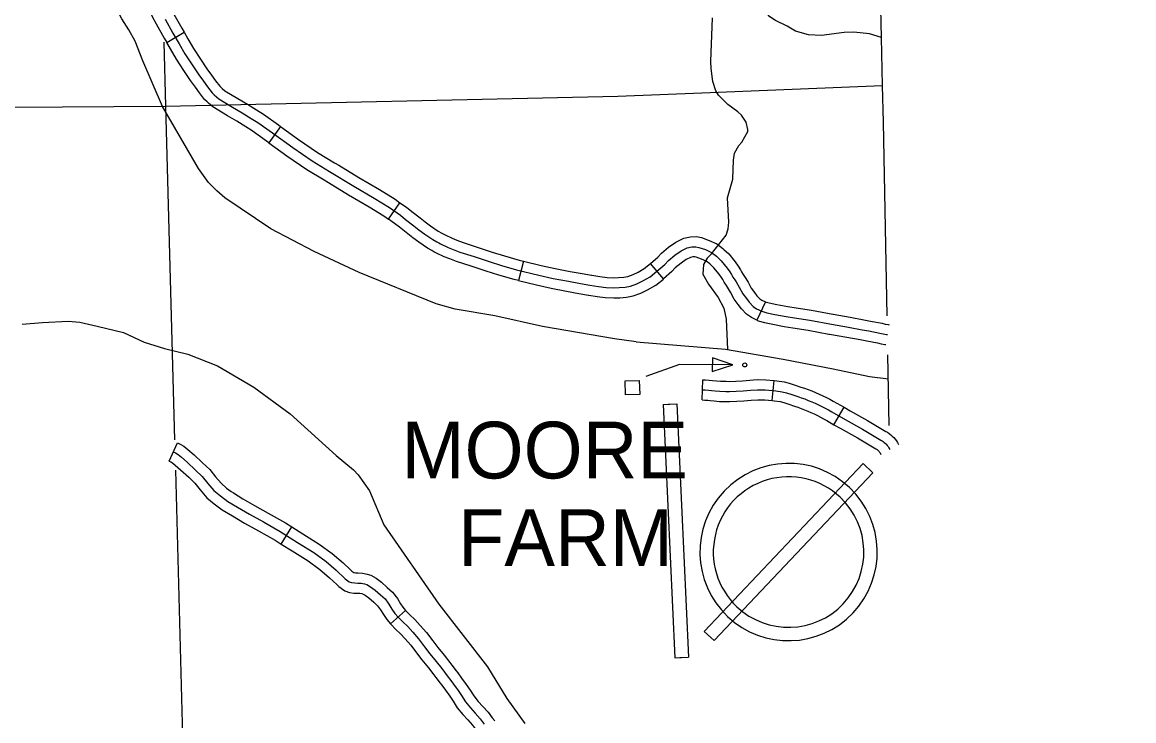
# Model space of a CAD drawing. Extents: x -19 to 366, y -4 to 359.
# Drawn here: x 168.146 to 169.712, y 178.21 to 179.195 of the extents above; entities that cross this region are included whole.
import ezdxf

# ---------------------------------------------------------------- set-up
doc = ezdxf.new("R2010")
doc.units = 0
for name, color, linetype in [('Level 2', 7, 'Continuous'), ('Level 31', 7, 'Continuous'), ('Level 32', 7, 'Continuous'), ('Level 35', 7, 'Continuous'), ('Level 45', 7, 'Continuous'), ('Level 47', 7, 'Continuous'), ('Level 5', 7, 'Continuous'), ('Level 56', 7, 'Continuous'), ('Level 57', 7, 'Continuous'), ('Level 60', 7, 'Continuous')]:
    doc.layers.add(name, color=color, linetype=linetype)

msp = doc.modelspace()

# ---------------------------------------------------------------- linework, layer by layer
at = {"layer": 'Level 2'}
for points in [[(169.3583, 179.1054), (169.3568, 179.1734), (169.352, 179.38), (169.341, 179.8528), (169.3348, 180.1091), (169.3346, 180.1155)], [(169.3647, 178.7808), (169.3595, 179.0541), (169.3583, 179.1054)], [(169.3676, 178.6265), (169.3657, 178.7259)]]:
    msp.add_lwpolyline(points, dxfattribs=at)
at = {"layer": 'Level 31'}
for p, q in [((168.3492, 179.1662), (168.3737, 179.1806)), ((168.4083, 179.0805), (168.4083, 179.0805)), ((168.5097, 179.048), (168.4931, 179.025)), ((168.6616, 178.9172), (168.678, 178.9404)), ((168.7481, 178.8612), (168.7481, 178.8612)), ((168.8519, 178.8582), (168.8452, 178.8306)), ((169.0495, 178.8331), (169.0309, 178.8546)), ((169.1152, 178.8536), (169.1152, 178.8536)), ((169.1931, 178.8006), (169.1811, 178.7748))]:
    msp.add_line(p, q, dxfattribs=at)
for points in [[(168.3302, 179.2686), (168.3326, 179.263), (168.341, 179.2433), (168.35, 179.2239), (168.3543, 179.2153), (168.3593, 179.2062), (168.3704, 179.1863), (168.3737, 179.1806)], [(168.3041, 179.2573), (168.3065, 179.2518), (168.3151, 179.2318), (168.3244, 179.2116), (168.3291, 179.202), (168.3345, 179.1924), (168.3457, 179.1722), (168.3492, 179.1662)], [(168.3469, 179.1993), (168.358, 179.1792), (168.3668, 179.1643), (168.3749, 179.1501), (168.385, 179.1348), (168.3944, 179.1208), (168.401, 179.1117), (168.4068, 179.1038), (168.4135, 179.0953), (168.4161, 179.0926), (168.4225, 179.0868), (168.4421, 179.0752), (168.4556, 179.0673), (168.4684, 179.0592), (168.4777, 179.0533), (168.4983, 179.0387), (168.5268, 179.0181), (168.5542, 178.9993), (168.5785, 178.9846), (168.6129, 178.9639), (168.6417, 178.9468), (168.6632, 178.9335), (168.6786, 178.9226), (168.6859, 178.9169), (168.6976, 178.9078), (168.7048, 178.9022), (168.713, 178.8962), (168.7244, 178.8884), (168.7298, 178.8853), (168.7327, 178.8837), (168.735, 178.8823), (168.7459, 178.8772), (168.7625, 178.8709), (168.7826, 178.8644), (168.8037, 178.8574), (168.8212, 178.852), (168.8424, 178.8458), (168.8738, 178.8383), (168.894, 178.8337), (168.9155, 178.8296), (168.9323, 178.8264), (168.9458, 178.8241), (168.958, 178.8224), (168.9685, 178.821), (168.9793, 178.8204), (168.9868, 178.8207), (168.9953, 178.8214), (169.003, 178.8229), (169.0119, 178.8262), (169.0204, 178.8301), (169.0305, 178.836), (169.0401, 178.8438), (169.0514, 178.8534), (169.0564, 178.8588), (169.0655, 178.8663), (169.0741, 178.8726), (169.0828, 178.8769), (169.0893, 178.878), (169.0949, 178.8783), (169.0992, 178.8774), (169.1086, 178.8742), (169.117, 178.8701), (169.1239, 178.865), (169.1309, 178.8585), (169.139, 178.8483), (169.143, 178.8429), (169.1454, 178.839), (169.1472, 178.8356), (169.1499, 178.8315), (169.1517, 178.8288), (169.1562, 178.8212), (169.1611, 178.8121), (169.1662, 178.8053), (169.1701, 178.8), (169.1757, 178.7942), (169.1806, 178.7907), (169.1878, 178.7873)], [(168.3737, 179.1806), (168.3791, 179.1714), (168.387, 179.1576), (168.3968, 179.1426), (168.406, 179.129), (168.4125, 179.1201), (168.4181, 179.1124), (168.4242, 179.1047), (168.426, 179.1028), (168.4273, 179.1016)], [(168.4083, 179.0805), (168.4062, 179.0824), (168.4027, 179.086), (168.3955, 179.0952), (168.3896, 179.1033), (168.3827, 179.1127), (168.3732, 179.1269), (168.3628, 179.1427), (168.3545, 179.1571), (168.3492, 179.1662)], [(168.4273, 179.1016), (168.431, 179.0983), (168.4493, 179.0875), (168.463, 179.0794), (168.476, 179.0712), (168.4856, 179.0651), (168.5066, 179.0503), (168.5097, 179.048)], [(168.4931, 179.025), (168.49, 179.0272), (168.4698, 179.0415), (168.4608, 179.0472), (168.4482, 179.0551), (168.4349, 179.063), (168.4141, 179.0753), (168.4083, 179.0805)], [(168.5097, 179.048), (168.5349, 179.0297), (168.5619, 179.0112), (168.5858, 178.9967), (168.5918, 178.9931)], [(168.4931, 179.025), (168.5186, 179.0065), (168.5465, 178.9873), (168.5711, 178.9724), (168.5772, 178.9688)], [(168.5918, 178.9931), (168.6202, 178.9761), (168.6491, 178.959), (168.671, 178.9453), (168.678, 178.9404)], [(168.5772, 178.9688), (168.6056, 178.9517), (168.6344, 178.9347), (168.6553, 178.9217), (168.6616, 178.9172)], [(168.678, 178.9404), (168.687, 178.934), (168.6946, 178.9282), (168.7064, 178.919), (168.7133, 178.9136), (168.7212, 178.9078), (168.7319, 178.9004), (168.7368, 178.8976), (168.7397, 178.896), (168.7415, 178.895), (168.7515, 178.8903), (168.7583, 178.8877)], [(168.7481, 178.8612), (168.7404, 178.8641), (168.7284, 178.8697), (168.7256, 178.8713), (168.7227, 178.873), (168.7168, 178.8764), (168.7048, 178.8846), (168.6962, 178.8909), (168.6889, 178.8966), (168.6772, 178.9057), (168.6701, 178.9112), (168.6616, 178.9172)], [(168.7583, 178.8877), (168.7672, 178.8843), (168.787, 178.8779), (168.8081, 178.8709), (168.8253, 178.8656), (168.846, 178.8596), (168.8519, 178.8582)], [(169.0309, 178.8546), (169.0416, 178.8637), (169.0467, 178.8692), (169.0567, 178.8775), (169.0667, 178.8848), (169.0783, 178.8905), (169.0877, 178.8922), (169.0959, 178.8926), (169.103, 178.8912), (169.114, 178.8873), (169.1244, 178.8822), (169.1329, 178.8759), (169.1345, 178.8745)], [(169.1345, 178.8745), (169.1413, 178.8682), (169.1503, 178.8569), (169.1548, 178.8508), (169.1578, 178.846), (169.1594, 178.8429), (169.1618, 178.8394), (169.1637, 178.8364), (169.1686, 178.8282), (169.1731, 178.8198), (169.1776, 178.8138), (169.1809, 178.8092), (169.185, 178.805), (169.1878, 178.803), (169.1931, 178.8006)], [(168.8452, 178.8306), (168.8388, 178.8321), (168.8172, 178.8384), (168.7994, 178.8439), (168.7782, 178.8509), (168.7578, 178.8575), (168.7481, 178.8612)], [(168.8519, 178.8582), (168.877, 178.8521), (168.8969, 178.8476), (168.9181, 178.8435), (168.9348, 178.8404), (168.948, 178.8382), (168.9484, 178.8381)], [(168.9484, 178.8381), (168.9599, 178.8365), (168.9698, 178.8351), (168.9794, 178.8346), (168.9859, 178.8349), (168.9933, 178.8355), (168.9992, 178.8366), (169.0065, 178.8394), (169.0139, 178.8427), (169.0224, 178.8477), (169.031, 178.8547), (169.0309, 178.8546)], [(169.1152, 178.8536), (169.1148, 178.854), (169.1096, 178.8579), (169.1031, 178.861), (169.0954, 178.8637), (169.0938, 178.864), (169.0909, 178.8639), (169.0873, 178.8632), (169.0815, 178.8604), (169.0742, 178.855), (169.0661, 178.8484), (169.0612, 178.8432), (169.0495, 178.8331)], [(169.1811, 178.7748), (169.1733, 178.7784), (169.1664, 178.7835), (169.1592, 178.7908), (169.1547, 178.7969), (169.1491, 178.8045), (169.1439, 178.8142), (169.1397, 178.8212), (169.1381, 178.8236), (169.1349, 178.8284), (169.133, 178.832), (169.1312, 178.8349), (169.1278, 178.8396), (169.1205, 178.8488), (169.1152, 178.8536)], [(168.8452, 178.8306), (168.8705, 178.8245), (168.891, 178.8198), (168.9128, 178.8156), (168.9299, 178.8124), (168.9436, 178.8101), (168.9444, 178.81)], [(168.9444, 178.81), (168.956, 178.8083), (168.9672, 178.8068), (168.9792, 178.8062), (168.9877, 178.8065), (168.9972, 178.8073), (169.0069, 178.8091), (169.0174, 178.8131), (169.027, 178.8175), (169.0386, 178.8243), (169.0492, 178.8328), (169.0495, 178.8331)], [(169.1928, 178.8007), (169.1983, 178.7991), (169.209, 178.797), (169.2245, 178.7941), (169.2362, 178.7922), (169.258, 178.7889), (169.2879, 178.7832)], [(169.1811, 178.7748), (169.1828, 178.774), (169.1916, 178.7715), (169.2037, 178.7691), (169.2197, 178.7661), (169.2317, 178.7642), (169.2532, 178.7609), (169.2826, 178.7553)], [(169.1878, 178.7873), (169.1949, 178.7853), (169.2063, 178.783), (169.2221, 178.7801), (169.2339, 178.7782), (169.2556, 178.7749), (169.286, 178.7691), (169.3102, 178.765), (169.3294, 178.7613), (169.3388, 178.7596), (169.3543, 178.7566), (169.3589, 178.7554), (169.3637, 178.7546), (169.3653, 178.7544)], [(169.2879, 178.7832), (169.2885, 178.7831), (169.3127, 178.779), (169.3319, 178.7753), (169.3414, 178.7736), (169.3574, 178.7704), (169.3618, 178.7694), (169.3661, 178.7686), (169.3677, 178.7684)], [(169.2826, 178.7553), (169.2835, 178.7552), (169.3076, 178.751), (169.3268, 178.7474), (169.3362, 178.7457), (169.3512, 178.7427), (169.356, 178.7415), (169.3613, 178.7406), (169.3629, 178.7404)]]:
    msp.add_lwpolyline(points, dxfattribs=at)
at = {"layer": 'Level 32'}
for p, q in [((169.1041, 178.6623), (169.1047, 178.6907)), ((169.2028, 178.6615), (169.2055, 178.6898)), ((169.2897, 178.6275), (169.3039, 178.6521))]:
    msp.add_line(p, q, dxfattribs=at)
for points in [[(169.1047, 178.6907), (169.1086, 178.6906), (169.1136, 178.6904), (169.1185, 178.69), (169.124, 178.6893), (169.1297, 178.6888), (169.1376, 178.6887), (169.1424, 178.6886), (169.1513, 178.689), (169.1608, 178.6895), (169.1709, 178.6903), (169.1814, 178.691), (169.1936, 178.6909), (169.2055, 178.6898)], [(169.2055, 178.6898), (169.2094, 178.6894), (169.2193, 178.6879), (169.2266, 178.6861), (169.2349, 178.6834), (169.2431, 178.6806), (169.2482, 178.6789), (169.2535, 178.677), (169.2587, 178.675), (169.2638, 178.6729), (169.2689, 178.6707), (169.274, 178.6683), (169.279, 178.6659), (169.284, 178.6634), (169.2888, 178.6607), (169.2936, 178.658), (169.3039, 178.6521)], [(169.1041, 178.6623), (169.1078, 178.6622), (169.1118, 178.6621), (169.1154, 178.6618), (169.1209, 178.661), (169.1283, 178.6604), (169.1373, 178.6603), (169.1428, 178.6602), (169.1526, 178.6606), (169.1627, 178.6612), (169.1729, 178.6619), (169.1822, 178.6626), (169.1921, 178.6625), (169.2028, 178.6615)], [(169.1044, 178.6765), (169.1082, 178.6764), (169.1127, 178.6763), (169.1169, 178.6759), (169.1224, 178.6752), (169.129, 178.6746), (169.1375, 178.6745), (169.1426, 178.6744), (169.152, 178.6748), (169.1617, 178.6754), (169.1719, 178.6761), (169.1818, 178.6768), (169.1929, 178.6767), (169.2076, 178.6753), (169.2166, 178.6739), (169.2227, 178.6724), (169.2305, 178.6699), (169.2386, 178.6672), (169.2435, 178.6655), (169.2485, 178.6637), (169.2534, 178.6618), (169.2583, 178.6598), (169.2631, 178.6577), (169.2679, 178.6555), (169.2727, 178.6532), (169.2773, 178.6508), (169.282, 178.6483), (169.2866, 178.6457), (169.3055, 178.6348), (169.33, 178.6213), (169.3557, 178.6059), (169.3574, 178.6049), (169.359, 178.6038), (169.3606, 178.6025), (169.3621, 178.6012), (169.3634, 178.5998), (169.3647, 178.5983), (169.3659, 178.5967), (169.3669, 178.595), (169.3683, 178.5926)], [(169.2028, 178.6615), (169.2059, 178.6612), (169.2138, 178.66), (169.2188, 178.6588), (169.226, 178.6564), (169.234, 178.6537), (169.2389, 178.6521), (169.2435, 178.6504), (169.2482, 178.6486), (169.2528, 178.6467), (169.2573, 178.6447), (169.2618, 178.6427), (169.2663, 178.6405), (169.2707, 178.6382), (169.2751, 178.6359), (169.2795, 178.6334), (169.2897, 178.6275)], [(169.3039, 178.6521), (169.3124, 178.6472), (169.3371, 178.6336), (169.3629, 178.6181), (169.365, 178.6169), (169.3674, 178.6152), (169.3697, 178.6134), (169.3719, 178.6115), (169.374, 178.6093), (169.3759, 178.6071), (169.3776, 178.6047), (169.3792, 178.6022), (169.3807, 178.5994)], [(169.2897, 178.6275), (169.2985, 178.6225), (169.3229, 178.609), (169.3485, 178.5936), (169.3498, 178.5928), (169.3506, 178.5923), (169.3515, 178.5916), (169.3522, 178.591), (169.3529, 178.5903), (169.3535, 178.5895), (169.3541, 178.5887), (169.3547, 178.5878), (169.3558, 178.5857)]]:
    msp.add_lwpolyline(points, dxfattribs=at)
at = {"layer": 'Level 35'}
for points in [[(169.0108, 178.7444), (168.9803, 178.7487), (168.8788, 178.7657), (168.8119, 178.7809), (168.7559, 178.7903), (168.729, 178.7977), (168.6203, 178.8421), (168.5571, 178.8714), (168.496, 178.9036), (168.4311, 178.9471), (168.4198, 178.9569), (168.4083, 178.9689), (168.394, 178.9886), (168.3433, 179.0761), (168.3158, 179.1402), (168.3048, 179.1683), (168.2959, 179.1842), (168.2858, 179.1994), (168.27, 179.2299), (168.2561, 179.2625), (168.2255, 179.3225)], [(169.1169, 178.8685), (169.1377, 178.8945), (169.1408, 178.9035), (169.1417, 178.9128), (169.1397, 178.9474), (169.1472, 178.9738), (169.1483, 179.0005), (169.1497, 179.0102), (169.1556, 179.021), (169.1598, 179.0258), (169.1684, 179.0407), (169.1683, 179.0437), (169.1658, 179.0537), (169.1594, 179.0639), (169.1543, 179.0687), (169.1399, 179.0787), (169.127, 179.0918), (169.1234, 179.0981), (169.1188, 179.1112), (169.1164, 179.1297), (169.1162, 179.1396), (169.1183, 179.2012)], [(169.1169, 178.8685), (169.111, 178.8623), (169.1059, 178.8531), (169.1048, 178.8398), (169.113, 178.8254), (169.1263, 178.807), (169.1345, 178.7917), (169.1376, 178.7763), (169.1397, 178.7334)], [(168.1453, 178.7691), (168.174, 178.7716), (168.2105, 178.7735), (168.227, 178.7719), (168.2514, 178.7663), (168.2881, 178.7575), (168.3173, 178.7439), (168.3459, 178.7347), (168.3788, 178.7271), (168.4209, 178.7106), (168.4719, 178.6806), (168.5232, 178.6426), (168.5882, 178.5841), (168.6126, 178.5637), (168.6191, 178.5567), (168.635, 178.5342), (168.6554, 178.4862), (168.7329, 178.3743), (168.8013, 178.2863), (168.8288, 178.2414), (168.8538, 178.2064)], [(169.0108, 178.7444), (169.137, 178.7339), (169.2183, 178.72), (169.2888, 178.7061), (169.3398, 178.6956), (169.3664, 178.6919)]]:
    msp.add_lwpolyline(points, dxfattribs=at)
at = {"layer": 'Level 45'}
for p, q in [((168.3526, 178.5761), (168.3644, 178.6019)), ((168.5105, 178.4593), (168.5257, 178.4833)), ((168.6648, 178.3466), (168.6859, 178.3656))]:
    msp.add_line(p, q, dxfattribs=at)
for points in [[(168.3644, 178.6019), (168.3682, 178.6002), (168.3734, 178.597), (168.3792, 178.5925), (168.3877, 178.5851), (168.3997, 178.5739), (168.4099, 178.5641), (168.418, 178.5538), (168.4258, 178.5449), (168.4337, 178.5382), (168.4403, 178.5334)], [(168.3585, 178.589), (168.3615, 178.5876), (168.3654, 178.5853), (168.3702, 178.5816), (168.3782, 178.5746), (168.39, 178.5636), (168.3993, 178.5546), (168.4071, 178.5447), (168.4158, 178.5348), (168.4249, 178.5271), (168.4354, 178.5193), (168.4492, 178.511), (168.4659, 178.5012), (168.4855, 178.4905), (168.5092, 178.477), (168.5336, 178.4616), (168.5564, 178.4471), (168.5738, 178.4347), (168.5882, 178.4222), (168.6008, 178.4104), (168.6066, 178.406), (168.6098, 178.405), (168.6142, 178.4044), (168.6188, 178.4043), (168.6233, 178.4043), (168.6281, 178.4031), (168.6312, 178.4022), (168.6366, 178.399), (168.6431, 178.3944), (168.6506, 178.3876), (168.6569, 178.3818), (168.6625, 178.3744), (168.6667, 178.3674), (168.6706, 178.3614), (168.6758, 178.3556), (168.6818, 178.3494), (168.689, 178.3429), (168.696, 178.3351), (168.7043, 178.3256), (168.7128, 178.3145), (168.7201, 178.3046), (168.7292, 178.2935), (168.737, 178.2836), (168.746, 178.2717), (168.7481, 178.2689), (168.7535, 178.2618), (168.7598, 178.2529), (168.7649, 178.2456), (168.7704, 178.2369), (168.7774, 178.2283), (168.7841, 178.2208), (168.7912, 178.213), (168.7969, 178.2055)], [(168.3526, 178.5761), (168.3549, 178.575), (168.3573, 178.5735), (168.3612, 178.5706), (168.3686, 178.564), (168.3802, 178.5533), (168.3888, 178.545), (168.3962, 178.5356), (168.4058, 178.5246), (168.4161, 178.5159), (168.4235, 178.5105)], [(168.4403, 178.5334), (168.4433, 178.5312), (168.4565, 178.5232), (168.4729, 178.5135), (168.4924, 178.5029), (168.5165, 178.4892), (168.5257, 178.4833)], [(168.4235, 178.5105), (168.4275, 178.5075), (168.4419, 178.4988), (168.4589, 178.4888), (168.4785, 178.4781), (168.5019, 178.4648), (168.5105, 178.4593)], [(168.5257, 178.4833), (168.5412, 178.4736), (168.5643, 178.4589), (168.5826, 178.4459), (168.5978, 178.4328), (168.6084, 178.4228)], [(168.5105, 178.4593), (168.526, 178.4496), (168.5484, 178.4354), (168.565, 178.4235), (168.5787, 178.4117), (168.5889, 178.4021)], [(168.6084, 178.4228), (168.61, 178.4212), (168.6131, 178.4189), (168.6152, 178.4186), (168.619, 178.4185), (168.625, 178.4184), (168.6319, 178.4168), (168.637, 178.4152), (168.6443, 178.411), (168.652, 178.4055), (168.6601, 178.3981), (168.6675, 178.3914), (168.6743, 178.3824), (168.6788, 178.3749), (168.6819, 178.3701), (168.6859, 178.3656)], [(168.5889, 178.4021), (168.5917, 178.3995), (168.6001, 178.3932), (168.6067, 178.3911), (168.6131, 178.3902), (168.6185, 178.3901), (168.6216, 178.3901), (168.6244, 178.3894), (168.6254, 178.3891), (168.6289, 178.3871), (168.6341, 178.3833), (168.641, 178.3771), (168.6464, 178.3722), (168.6507, 178.3665), (168.6547, 178.3599), (168.6593, 178.3528), (168.6648, 178.3466)], [(168.6859, 178.3656), (168.6861, 178.3653), (168.6917, 178.3596), (168.6991, 178.3529), (168.7066, 178.3446), (168.7153, 178.3346), (168.7242, 178.323), (168.7313, 178.3133), (168.7402, 178.3024), (168.7482, 178.2923), (168.7511, 178.2884)], [(168.6648, 178.3466), (168.6654, 178.3459), (168.6719, 178.3392), (168.6789, 178.3328), (168.6854, 178.3257), (168.6933, 178.3166), (168.7015, 178.306), (168.7089, 178.2959), (168.7181, 178.2846), (168.7257, 178.2749), (168.7285, 178.2713)], [(168.7511, 178.2884), (168.7573, 178.2803), (168.7594, 178.2775), (168.7649, 178.2702), (168.7715, 178.2611), (168.7767, 178.2535), (168.7819, 178.2453), (168.7883, 178.2375), (168.7947, 178.2303), (168.8021, 178.2221), (168.808, 178.2145), (168.8117, 178.2101)], [(168.7285, 178.2713), (168.7347, 178.2631), (168.7368, 178.2603), (168.7421, 178.2534), (168.7482, 178.2448), (168.753, 178.2378), (168.7588, 178.2286), (168.7666, 178.2191), (168.7735, 178.2113), (168.7803, 178.2039), (168.7859, 178.1966), (168.7902, 178.1916)]]:
    msp.add_lwpolyline(points, dxfattribs=at)
at = {"layer": 'Level 47'}
msp.add_lwpolyline([(169.3568, 179.1734), (169.34, 179.1782), (169.3178, 179.1808), (169.3042, 179.1803), (169.2721, 179.1763), (169.2536, 179.1768), (169.2353, 179.182), (169.2239, 179.1891), (169.2074, 179.1971), (169.1993, 179.2026), (169.1946, 179.208), (169.1908, 179.2166), (169.1895, 179.2227), (169.1917, 179.233)], dxfattribs=at)
at = {"layer": 'Level 5'}
for points in [[(168.3454, 179.1668), (168.3474, 179.0763)], [(168.3474, 179.0763), (168.9851, 179.0906), (169.1033, 179.0951), (169.3583, 179.1054)], [(167.3293, 179.0697), (168.3474, 179.0763)], [(168.3474, 179.0763), (168.3602, 178.606)], [(168.3614, 178.5634), (168.3745, 178.0811)]]:
    msp.add_lwpolyline(points, dxfattribs=at)
at = {"layer": 'Level 56'}
msp.add_lwpolyline([(169.1473, 178.7117), (169.0718, 178.7124), (169.0243, 178.6956)], dxfattribs=at)
for points in [[(169.1184, 178.7216), (169.1182, 178.7023), (169.1473, 178.7117)], [(168.9961, 178.6694), (168.9956, 178.6891), (169.0153, 178.6897), (169.0159, 178.67)]]:
    msp.add_lwpolyline(points, close=True, dxfattribs=at)
msp.add_circle((169.164, 178.7117), 0.00284, dxfattribs=at)
at = {"layer": 'Level 57'}
for p, q in [((169.3307, 178.5729), (169.1069, 178.3362)), ((169.3445, 178.5598), (169.3307, 178.5729)), ((169.1207, 178.3231), (169.3445, 178.5598)), ((169.1069, 178.3362), (169.1207, 178.3231))]:
    msp.add_line(p, q, dxfattribs=at)
for points in [[(169.0489, 178.656), (169.0682, 178.6569)], [(169.0489, 178.656), (169.0653, 178.2989)], [(169.0561, 178.6563), (169.0682, 178.6569)], [(169.0682, 178.6569), (169.0846, 178.2998)], [(169.0682, 178.6569), (169.0846, 178.2998)], [(169.0653, 178.2989), (169.0846, 178.2998)], [(169.0726, 178.2992), (169.0846, 178.2998)]]:
    msp.add_lwpolyline(points, dxfattribs=at)
for radius, start, end in [(0.125, 46.6061, 226.6061), (0.1061, 46.6061, 226.6062), (0.125, 226.6061, 46.6061), (0.1061, 226.6062, 46.6061)]:
    msp.add_arc((169.2257, 178.448), radius, start, end, dxfattribs=at)
at = {"layer": 'Level 60'}
for points in [[(176.1271, 2.4436), (175.8876, 11.0613), (175.6472, 19.6792), (175.4061, 28.2972), (175.164, 36.9153), (174.9212, 45.5335), (174.6775, 54.1519), (174.433, 62.7704), (174.1876, 71.389), (173.9414, 80.0077), (173.6944, 88.6266), (173.4466, 97.2456), (173.1979, 105.8647), (172.9484, 114.484), (172.6981, 123.1034), (172.447, 131.7229), (172.195, 140.3425), (171.9422, 148.9623), (171.6886, 157.5822), (171.4342, 166.2022), (171.179, 174.8224), (170.9229, 183.4427), (170.666, 192.0631), (170.4084, 200.6837), (170.1499, 209.3044), (169.8906, 217.9252), (169.6305, 226.5461), (169.3695, 235.1672), (169.1078, 243.7884), (168.8453, 252.4098), (168.5819, 261.0312), (168.3178, 269.6528), (168.0528, 278.2746), (167.7871, 286.8964), (167.5205, 295.5185), (167.2532, 304.1406), (166.985, 312.7629), (166.7161, 321.3853), (166.4463, 330.0078), (166.1758, 338.6305), (165.9044, 347.2533)], [(168.7902, 2.2442), (168.5607, 10.8615), (168.3304, 19.479), (168.0993, 28.0965), (167.8673, 36.7142), (167.6346, 45.3321), (167.4011, 53.95), (167.1668, 62.5681), (166.9316, 71.1863), (166.6957, 79.8047), (166.459, 88.4232), (166.2215, 97.0418), (165.9832, 105.6605), (165.7441, 114.2794), (165.5043, 122.8984), (165.2636, 131.5176), (165.0221, 140.1368), (164.7799, 148.7563), (164.5369, 157.3758), (164.2931, 165.9955), (164.0485, 174.6153), (163.8031, 183.2352), (163.5569, 191.8553), (163.31, 200.4755), (163.0623, 209.0959), (162.8138, 217.7164), (162.5645, 226.337), (162.3145, 234.9577), (162.0637, 243.5786), (161.8121, 252.1997), (161.5597, 260.8208), (161.3066, 269.4421), (161.0527, 278.0636), (160.798, 286.6851), (160.5426, 295.3068), (160.2864, 303.9287), (160.0294, 312.5507), (159.7717, 321.1728), (159.5132, 329.7951), (159.2539, 338.4175), (158.9939, 347.04)], [(0, 172.2839), (7.1335, 172.2883), (14.267, 172.3015), (21.4005, 172.3236), (28.5339, 172.3544), (35.6673, 172.3941), (42.8006, 172.4426), (49.9339, 172.4999), (57.0671, 172.566), (64.2002, 172.6409), (71.3332, 172.7246), (78.4661, 172.8172), (85.5989, 172.9186), (92.7315, 173.0287), (99.8641, 173.1477), (106.9964, 173.2755), (114.1286, 173.4122), (121.2606, 173.5576), (128.3925, 173.7119), (135.5241, 173.8749), (142.6555, 174.0468), (149.7867, 174.2275), (156.9177, 174.417), (164.0485, 174.6153), (171.179, 174.8224), (178.3092, 175.0383), (185.4392, 175.2631), (192.5688, 175.4966), (199.6982, 175.739), (206.8273, 175.9902), (213.9561, 176.2502), (221.0845, 176.5189), (228.2126, 176.7965), (235.3404, 177.083), (242.4677, 177.3782), (249.5948, 177.6822), (256.7214, 177.995), (263.8476, 178.3167), (270.9735, 178.6471), (278.0989, 178.9863), (285.2239, 179.3344), (292.3485, 179.6912), (299.4726, 180.0569), (306.5963, 180.4314), (313.7195, 180.8146), (320.8422, 181.2067), (327.9644, 181.6076), (335.0862, 182.0172), (342.2074, 182.4357)]]:
    msp.add_spline(points, degree=3, dxfattribs=at)

# ---------------------------------------------------------------- texts
at = {"layer": 'Level 57'}
for s, p in [('MOORE', (168.6799, 178.5517)), ('FARM', (168.7598, 178.4284))]:
    msp.add_text(s, height=0.08, dxfattribs=at).set_placement(p)

doc.saveas('drawing.dxf')
